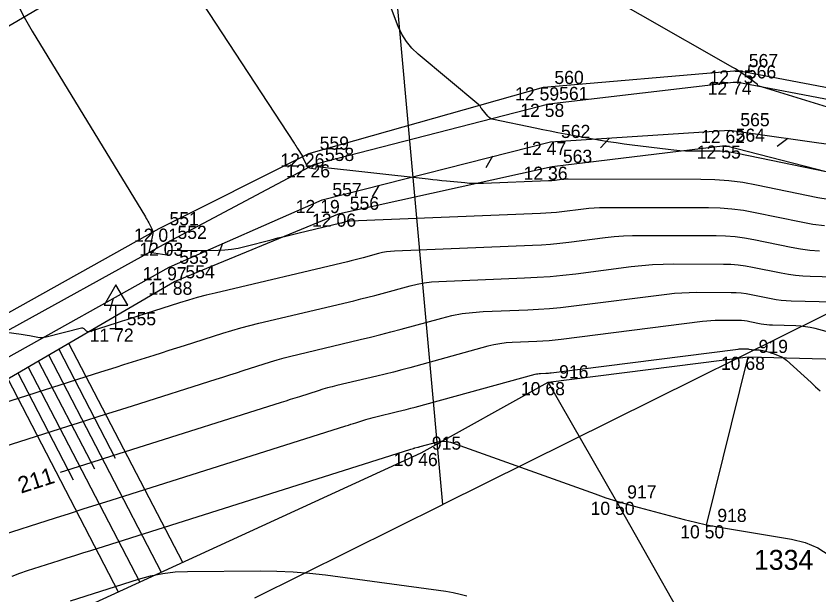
# Model space of a CAD drawing. Extents: x -711234 to -710007, y -1026313 to -1025448.
# Drawn here: x -710943.32 to -710926.22, y -1025878.2 to -1025865.86 of the extents above; entities that cross this region are included whole.
import ezdxf

# ---------------------------------------------------------------- set-up
doc = ezdxf.new("R2010")
doc.units = 0
for name, color, linetype in [('Ex_Contour Labels', 7, 'Continuous'), ('Ex_Major Contours', 7, 'Continuous'), ('Ex_Minor Contours', 7, 'Continuous'), ('Z_body', 7, 'Continuous'), ('Z_body_cisla', 7, 'Continuous'), ('Z_body_vysky_redukovane', 7, 'Continuous'), ('Z_dopravni_znacky', 7, 'Continuous'), ('Z_hrany_paty', 7, 'Continuous'), ('Z_katastr_cisla_pozemkova', 7, 'Continuous'), ('Z_katastr_hranice', 7, 'Continuous'), ('Z_komunikace', 7, 'Continuous'), ('Z_reklama', 7, 'Continuous'), ('Z_svodidla', 7, 'Continuous'), ('Z_svodidla_znacky', 7, 'Continuous'), ('Z_technicke_srafy', 7, 'Continuous'), ('Z_vdz12_plna', 7, 'Continuous'), ('Z_vdz25_plna', 7, 'Continuous'), ('Z_zelen_obvod', 7, 'Continuous')]:
    doc.layers.add(name, color=color, linetype=linetype)

# ---------------------------------------------------------------- blocks, each defined once
blk = doc.blocks.new('POINT_DISPLAY')
blk.add_line((0, 0), (0, 0))
blk = doc.blocks.new('Z529')
blk.add_line((0, 0), (0.2, 0.2))
blk = doc.blocks.new('Z527')
for p, q in [((0, 0.93), (-0.25, 0.5)), ((0.25, 0.5), (0, 0.93)), ((-0.25, 0.5), (0.25, 0.5)), ((0, 0), (0, 0.5)), ((-0.13, 0), (0.13, 0))]:
    blk.add_line(p, q)

msp = doc.modelspace()

# ---------------------------------------------------------------- linework, layer by layer
at = {"layer": 'Ex_Major Contours'}
for points in [[(-710943.304, -1025865.577), (-710943.144, -1025865.883), (-710942.972, -1025866.181), (-710940.563, -1025870.141), (-710940.544, -1025870.172), (-710940.527, -1025870.204), (-710940.509, -1025870.235), (-710940.493, -1025870.267), (-710940.428, -1025870.396), (-710940.414, -1025870.428), (-710940.407, -1025870.461), (-710940.405, -1025870.495), (-710940.41, -1025870.53), (-710940.48, -1025870.872), (-710940.481, -1025870.879), (-710940.48, -1025870.89), (-710940.48, -1025870.892), (-710940.479, -1025870.894), (-710940.478, -1025870.895), (-710940.476, -1025870.895), (-710940.108, -1025870.947), (-710940.098, -1025870.947), (-710940.09, -1025870.943), (-710940.085, -1025870.937), (-710940.083, -1025870.927), (-710940.078, -1025870.88), (-710940.076, -1025870.869), (-710940.071, -1025870.862), (-710940.063, -1025870.857), (-710940.052, -1025870.856), (-710939.015, -1025870.849), (-710938.87, -1025870.843), (-710938.727, -1025870.829), (-710938.585, -1025870.805), (-710938.443, -1025870.773), (-710937.881, -1025870.627), (-710937.74, -1025870.59), (-710937.6, -1025870.555), (-710937.459, -1025870.52), (-710937.317, -1025870.486), (-710936.397, -1025870.269), (-710936.381, -1025870.265), (-710936.365, -1025870.261), (-710936.349, -1025870.257), (-710936.333, -1025870.252), (-710936.269, -1025870.235), (-710936.252, -1025870.231), (-710936.236, -1025870.228), (-710936.22, -1025870.226), (-710936.203, -1025870.225), (-710932.147, -1025870.063), (-710932.032, -1025870.057), (-710931.918, -1025870.049), (-710931.803, -1025870.038), (-710931.689, -1025870.025), (-710931.233, -1025869.967), (-710931.118, -1025869.954), (-710931.004, -1025869.945), (-710930.889, -1025869.94), (-710930.774, -1025869.938), (-710928.567, -1025869.943), (-710928.317, -1025869.949), (-710928.068, -1025869.969), (-710927.821, -1025870), (-710927.575, -1025870.045), (-710926.592, -1025870.247), (-710926.346, -1025870.293), (-710926.098, -1025870.326)], [(-710925.775, -1025872.657), (-710926.299, -1025872.52), (-710926.399, -1025872.497), (-710926.501, -1025872.48), (-710926.603, -1025872.469), (-710926.706, -1025872.463), (-710927.206, -1025872.451), (-710927.267, -1025872.448), (-710927.327, -1025872.443), (-710927.387, -1025872.435), (-710927.447, -1025872.424), (-710927.685, -1025872.375), (-710927.744, -1025872.364), (-710927.804, -1025872.356), (-710927.865, -1025872.351), (-710927.925, -1025872.35), (-710928.338, -1025872.349), (-710928.427, -1025872.35), (-710928.516, -1025872.354), (-710928.604, -1025872.361), (-710928.693, -1025872.371), (-710931.705, -1025872.753), (-710931.835, -1025872.768), (-710931.965, -1025872.78), (-710932.096, -1025872.79), (-710932.227, -1025872.796), (-710932.75, -1025872.817), (-710932.88, -1025872.826), (-710933.01, -1025872.842), (-710933.138, -1025872.866), (-710933.265, -1025872.897), (-710934.928, -1025873.353), (-710935.103, -1025873.4), (-710935.278, -1025873.446), (-710935.454, -1025873.49), (-710935.63, -1025873.532), (-710936.485, -1025873.734), (-710936.585, -1025873.759), (-710936.685, -1025873.786), (-710936.785, -1025873.814), (-710936.884, -1025873.845), (-710937.278, -1025873.971), (-710937.377, -1025874.003), (-710937.476, -1025874.034), (-710937.574, -1025874.065), (-710937.673, -1025874.097), (-710940.861, -1025875.105), (-710941.283, -1025875.239), (-710941.705, -1025875.373), (-710942.128, -1025875.507), (-710942.377, -1025875.586)]]:
    msp.add_lwpolyline(points, dxfattribs=at)
at = {"layer": 'Ex_Minor Contours'}
for points in [[(-710926.017, -1025869.773), (-710926.241, -1025869.732), (-710927.547, -1025869.462), (-710927.84, -1025869.41), (-710928.134, -1025869.372), (-710928.43, -1025869.349), (-710928.728, -1025869.341), (-710931.556, -1025869.335), (-710931.591, -1025869.336), (-710931.626, -1025869.337), (-710931.661, -1025869.34), (-710931.696, -1025869.344), (-710931.836, -1025869.362), (-710931.87, -1025869.366), (-710931.905, -1025869.369), (-710931.94, -1025869.372), (-710931.975, -1025869.373), (-710933.364, -1025869.429), (-710933.463, -1025869.431), (-710933.561, -1025869.43), (-710933.659, -1025869.426), (-710933.757, -1025869.418), (-710934.149, -1025869.38), (-710934.247, -1025869.37), (-710934.345, -1025869.36), (-710934.442, -1025869.35), (-710934.54, -1025869.339), (-710936.92, -1025869.074), (-710936.926, -1025869.074), (-710936.93, -1025869.076), (-710936.933, -1025869.08), (-710936.934, -1025869.087), (-710936.936, -1025869.115), (-710936.937, -1025869.12), (-710936.94, -1025869.124), (-710936.945, -1025869.126), (-710936.951, -1025869.125), (-710937.057, -1025869.102), (-710937.076, -1025869.095), (-710937.092, -1025869.086), (-710937.105, -1025869.073), (-710937.116, -1025869.056), (-710937.21, -1025868.877), (-710937.211, -1025868.873), (-710937.211, -1025868.868), (-710937.209, -1025868.859), (-710937.208, -1025868.856), (-710937.208, -1025868.854), (-710937.209, -1025868.852), (-710937.21, -1025868.85), (-710937.316, -1025868.683), (-710937.334, -1025868.655), (-710937.353, -1025868.626), (-710937.371, -1025868.598), (-710937.389, -1025868.569), (-710940.187, -1025864.296)], [(-710924.744, -1025868.203), (-710927.51, -1025867.351), (-710927.513, -1025867.35), (-710927.516, -1025867.347), (-710927.518, -1025867.344), (-710927.519, -1025867.341), (-710927.523, -1025867.324), (-710927.524, -1025867.321), (-710927.526, -1025867.317), (-710927.529, -1025867.314), (-710927.532, -1025867.311), (-710927.836, -1025867.094), (-710927.889, -1025867.058), (-710927.942, -1025867.023), (-710927.996, -1025866.989), (-710928.051, -1025866.957), (-710931.98, -1025864.705)], [(-710926.064, -1025869.18), (-710927.956, -1025868.79), (-710928.077, -1025868.768), (-710928.198, -1025868.753), (-710928.32, -1025868.743), (-710928.443, -1025868.74), (-710928.935, -1025868.739), (-710929.058, -1025868.737), (-710929.181, -1025868.731), (-710929.303, -1025868.721), (-710929.425, -1025868.708), (-710930.197, -1025868.612), (-710930.366, -1025868.59), (-710930.534, -1025868.566), (-710930.703, -1025868.539), (-710930.871, -1025868.51), (-710931.62, -1025868.376), (-710931.78, -1025868.347), (-710931.94, -1025868.317), (-710932.1, -1025868.285), (-710932.26, -1025868.252), (-710933.145, -1025868.068), (-710933.18, -1025868.058), (-710933.211, -1025868.042), (-710933.24, -1025868.022), (-710933.266, -1025867.996), (-710933.399, -1025867.841), (-710933.405, -1025867.834), (-710933.41, -1025867.827), (-710933.415, -1025867.819), (-710933.419, -1025867.812), (-710933.435, -1025867.78), (-710933.44, -1025867.773), (-710933.445, -1025867.766), (-710933.451, -1025867.759), (-710933.457, -1025867.753), (-710934.754, -1025866.672), (-710934.889, -1025866.545), (-710935.004, -1025866.405), (-710935.099, -1025866.25), (-710935.176, -1025866.082), (-710935.443, -1025865.382)], [(-710926.204, -1025870.874), (-710926.406, -1025870.856), (-710926.606, -1025870.828), (-710926.806, -1025870.791), (-710927.602, -1025870.627), (-710927.802, -1025870.591), (-710928.002, -1025870.565), (-710928.204, -1025870.55), (-710928.407, -1025870.544), (-710929.992, -1025870.541), (-710930.187, -1025870.544), (-710930.381, -1025870.553), (-710930.575, -1025870.568), (-710930.769, -1025870.59), (-710931.542, -1025870.688), (-710931.736, -1025870.71), (-710931.93, -1025870.728), (-710932.124, -1025870.742), (-710932.319, -1025870.752), (-710935.259, -1025870.87), (-710935.344, -1025870.875), (-710935.429, -1025870.886), (-710935.513, -1025870.902), (-710935.596, -1025870.922), (-710935.927, -1025871.013), (-710936.01, -1025871.035), (-710936.093, -1025871.057), (-710936.177, -1025871.078), (-710936.26, -1025871.098), (-710939.077, -1025871.764), (-710939.268, -1025871.811), (-710939.457, -1025871.861), (-710939.646, -1025871.916), (-710939.833, -1025871.974), (-710940.747, -1025872.266), (-710940.851, -1025872.299), (-710940.956, -1025872.332), (-710941.06, -1025872.365), (-710941.164, -1025872.399), (-710941.758, -1025872.586), (-710941.774, -1025872.589), (-710941.789, -1025872.588), (-710941.803, -1025872.583), (-710941.817, -1025872.574), (-710941.867, -1025872.528), (-710941.881, -1025872.519), (-710941.895, -1025872.513), (-710941.91, -1025872.511), (-710941.926, -1025872.514), (-710942.677, -1025872.703), (-710942.721, -1025872.712), (-710942.766, -1025872.716), (-710942.81, -1025872.715), (-710942.854, -1025872.71), (-710943.033, -1025872.678), (-710943.078, -1025872.67), (-710943.123, -1025872.663), (-710943.167, -1025872.656), (-710943.212, -1025872.649), (-710943.523, -1025872.606)], [(-710945.008, -1025874.559), (-710941.67, -1025873.494), (-710941.509, -1025873.443), (-710941.347, -1025873.392), (-710941.186, -1025873.34), (-710941.024, -1025873.289), (-710940.378, -1025873.085), (-710940.217, -1025873.034), (-710940.055, -1025872.982), (-710939.894, -1025872.931), (-710939.732, -1025872.88), (-710938.915, -1025872.618), (-710938.725, -1025872.559), (-710938.533, -1025872.504), (-710938.34, -1025872.453), (-710938.147, -1025872.405), (-710936.123, -1025871.926), (-710935.972, -1025871.89), (-710935.822, -1025871.852), (-710935.672, -1025871.813), (-710935.522, -1025871.773), (-710934.923, -1025871.609), (-710934.773, -1025871.572), (-710934.622, -1025871.544), (-710934.469, -1025871.525), (-710934.314, -1025871.514), (-710932.49, -1025871.442), (-710932.216, -1025871.428), (-710931.942, -1025871.408), (-710931.669, -1025871.382), (-710931.396, -1025871.351), (-710930.213, -1025871.201), (-710929.986, -1025871.176), (-710929.759, -1025871.158), (-710929.532, -1025871.147), (-710929.304, -1025871.144), (-710928.246, -1025871.146), (-710928.091, -1025871.15), (-710927.936, -1025871.162), (-710927.783, -1025871.182), (-710927.63, -1025871.21), (-710927.019, -1025871.336), (-710926.866, -1025871.364), (-710926.713, -1025871.385), (-710926.558, -1025871.399), (-710926.403, -1025871.406), (-710925.122, -1025871.437)], [(-710945.8, -1025875.745), (-710942.216, -1025874.602), (-710941.871, -1025874.492), (-710941.526, -1025874.382), (-710941.181, -1025874.273), (-710940.836, -1025874.163), (-710939.054, -1025873.6), (-710938.91, -1025873.554), (-710938.765, -1025873.508), (-710938.621, -1025873.462), (-710938.477, -1025873.416), (-710937.899, -1025873.232), (-710937.755, -1025873.187), (-710937.609, -1025873.145), (-710937.463, -1025873.106), (-710937.316, -1025873.07), (-710935.986, -1025872.755), (-710935.768, -1025872.703), (-710935.55, -1025872.648), (-710935.333, -1025872.592), (-710935.116, -1025872.533), (-710934.251, -1025872.296), (-710934.033, -1025872.243), (-710933.814, -1025872.202), (-710933.593, -1025872.175), (-710933.37, -1025872.159), (-710932.419, -1025872.121), (-710932.186, -1025872.109), (-710931.954, -1025872.093), (-710931.722, -1025872.071), (-710931.49, -1025872.044), (-710929.453, -1025871.786), (-710929.295, -1025871.768), (-710929.138, -1025871.756), (-710928.979, -1025871.749), (-710928.821, -1025871.747), (-710928.086, -1025871.748), (-710927.978, -1025871.751), (-710927.87, -1025871.759), (-710927.764, -1025871.773), (-710927.657, -1025871.792), (-710927.233, -1025871.88), (-710927.127, -1025871.899), (-710927.02, -1025871.914), (-710926.912, -1025871.924), (-710926.804, -1025871.929), (-710925.914, -1025871.95)], [(-710943.771, -1025876.964), (-710942.475, -1025876.551), (-710942.18, -1025876.457), (-710941.885, -1025876.363), (-710941.589, -1025876.269), (-710941.294, -1025876.176), (-710936.292, -1025874.594), (-710936.239, -1025874.577), (-710936.186, -1025874.56), (-710936.133, -1025874.543), (-710936.08, -1025874.526), (-710935.868, -1025874.458), (-710935.815, -1025874.442), (-710935.762, -1025874.427), (-710935.708, -1025874.412), (-710935.654, -1025874.399), (-710935.195, -1025874.29), (-710935.1, -1025874.268), (-710935.006, -1025874.244), (-710934.912, -1025874.219), (-710934.818, -1025874.194), (-710932.261, -1025873.493), (-710932.233, -1025873.486), (-710932.205, -1025873.481), (-710932.177, -1025873.478), (-710932.148, -1025873.476), (-710932.034, -1025873.471), (-710932.005, -1025873.47), (-710931.977, -1025873.468), (-710931.948, -1025873.465), (-710931.92, -1025873.462), (-710927.933, -1025872.956), (-710927.913, -1025872.954), (-710927.894, -1025872.952), (-710927.875, -1025872.952), (-710927.855, -1025872.951), (-710927.765, -1025872.951), (-710927.752, -1025872.952), (-710927.738, -1025872.953), (-710927.725, -1025872.955), (-710927.712, -1025872.957), (-710927.66, -1025872.968), (-710927.647, -1025872.97), (-710927.634, -1025872.972), (-710927.621, -1025872.973), (-710927.608, -1025872.974), (-710927.498, -1025872.976), (-710927.476, -1025872.978), (-710927.453, -1025872.98), (-710927.431, -1025872.984), (-710927.409, -1025872.989), (-710927.294, -1025873.019), (-710927.268, -1025873.026), (-710927.242, -1025873.034), (-710927.216, -1025873.043), (-710927.191, -1025873.052), (-710927.03, -1025873.114), (-710926.995, -1025873.13), (-710926.963, -1025873.148), (-710926.932, -1025873.169), (-710926.903, -1025873.193), (-710926.381, -1025873.67), (-710926.286, -1025873.758), (-710926.192, -1025873.849)], [(-710943.399, -1025877.797), (-710943.237, -1025877.731), (-710943.071, -1025877.674), (-710942.399, -1025877.46), (-710942.231, -1025877.406), (-710942.064, -1025877.353), (-710941.896, -1025877.3), (-710941.728, -1025877.247), (-710934.911, -1025875.091), (-710934.882, -1025875.081), (-710934.853, -1025875.072), (-710934.845, -1025875.07), (-710934.838, -1025875.067), (-710934.83, -1025875.065), (-710934.823, -1025875.064), (-710934.76, -1025875.049), (-710934.747, -1025875.046), (-710934.734, -1025875.042), (-710934.721, -1025875.039), (-710934.708, -1025875.035), (-710934.331, -1025874.932), (-710934.264, -1025874.919), (-710934.198, -1025874.916), (-710934.132, -1025874.924), (-710934.066, -1025874.942), (-710930.985, -1025876.044), (-710930.752, -1025876.124), (-710930.517, -1025876.2), (-710930.28, -1025876.27), (-710930.042, -1025876.335), (-710929.088, -1025876.585), (-710928.848, -1025876.645), (-710928.608, -1025876.699), (-710928.366, -1025876.747), (-710928.123, -1025876.79), (-710926.797, -1025877.006), (-710926.507, -1025877.077), (-710926.24, -1025877.192), (-710925.996, -1025877.35)], [(-710942.161, -1025878.317), (-710940.711, -1025877.859), (-710940.454, -1025877.788), (-710940.194, -1025877.737), (-710939.931, -1025877.705), (-710939.665, -1025877.693), (-710938.11, -1025877.682), (-710937.762, -1025877.686), (-710937.415, -1025877.702), (-710937.069, -1025877.73), (-710936.723, -1025877.77), (-710934.16, -1025878.118), (-710934.009, -1025878.143), (-710933.861, -1025878.175), (-710933.715, -1025878.216)]]:
    msp.add_lwpolyline(points, dxfattribs=at)
at = {"layer": 'Z_hrany_paty'}
for p, q in [((-710931.9, -1025869.07), (-710928.21, -1025868.62)), ((-710928.21, -1025868.62), (-710925.5, -1025869.32)), ((-710936.43, -1025870.07), (-710931.9, -1025869.07)), ((-710939.94, -1025871.52), (-710936.43, -1025870.07)), ((-710946.49, -1025875.33), (-710939.94, -1025871.52)), ((-710931.98, -1025873.66), (-710927.72, -1025873.12)), ((-710927.72, -1025873.12), (-710918.26, -1025873.39)), ((-710934.69, -1025875.17), (-710931.98, -1025873.66)), ((-710942.3, -1025878.66), (-710934.69, -1025875.17))]:
    msp.add_line(p, q, dxfattribs=at)
at = {"layer": 'Z_katastr_hranice'}
for p, q in [((-710934.23, -1025876.27), (-710937.26, -1025842.82)), ((-710938.23, -1025878.26), (-710934.23, -1025876.27))]:
    msp.add_line(p, q, dxfattribs=at)
msp.add_lwpolyline([(-710916.27, -1025887.83), (-710912.66, -1025887.06), (-710913.91, -1025880.81), (-710915.91, -1025876.29), (-710917.86, -1025873.92), (-710922.55, -1025870.47), (-710934.23, -1025876.27)], dxfattribs=at)
at = {"layer": 'Z_komunikace'}
for p, q in [((-710931.97, -1025867.73), (-710927.98, -1025867.26)), ((-710927.98, -1025867.26), (-710924.28, -1025867.97)), ((-710936.96, -1025869.02), (-710931.97, -1025867.73)), ((-710940.11, -1025870.69), (-710936.96, -1025869.02)), ((-710947.02, -1025874.51), (-710940.11, -1025870.69))]:
    msp.add_line(p, q, dxfattribs=at)
at = {"layer": 'Z_reklama'}
msp.add_line((-710928.61, -1025876.71), (-710927.72, -1025873.12), dxfattribs=at)
at = {"layer": 'Z_svodidla'}
for p, q in [((-710931.93, -1025868.54), (-710928.12, -1025868.29)), ((-710928.12, -1025868.29), (-710925.49, -1025868.67)), ((-710936.8, -1025869.78), (-710931.93, -1025868.54)), ((-710940.06, -1025871.21), (-710936.8, -1025869.78)), ((-710946.7, -1025874.93), (-710940.06, -1025871.21))]:
    msp.add_line(p, q, dxfattribs=at)
at = {"layer": 'Z_technicke_srafy'}
for p, q in [((-710942.2, -1025872.83), (-710939.77, -1025877.5)), ((-710942.41, -1025872.96), (-710941.21, -1025875.28)), ((-710942.85, -1025873.21), (-710941.65, -1025875.51)), ((-710942.63, -1025873.08), (-710940.23, -1025877.71)), ((-710943.06, -1025873.34), (-710940.68, -1025877.92)), ((-710943.28, -1025873.46), (-710942.1, -1025875.74)), ((-710943.49, -1025873.59), (-710941.14, -1025878.13))]:
    msp.add_line(p, q, dxfattribs=at)
at = {"layer": 'Z_vdz12_plna'}
msp.add_line((-710950.35, -1025870.14), (-710942.53, -1025865.51), dxfattribs=at)
at = {"layer": 'Z_vdz25_plna'}
for p, q in [((-710932.08, -1025867.38), (-710927.94, -1025867.02)), ((-710927.94, -1025867.02), (-710924.34, -1025867.71)), ((-710937.08, -1025868.79), (-710932.08, -1025867.38)), ((-710940.27, -1025870.39), (-710937.08, -1025868.79)), ((-710947.16, -1025874.23), (-710940.27, -1025870.39))]:
    msp.add_line(p, q, dxfattribs=at)
at = {"layer": 'Z_zelen_obvod'}
for p, q in [((-710930.52, -1025876.21), (-710931.98, -1025873.66)), ((-710927.84, -1025880.94), (-710930.52, -1025876.21))]:
    msp.add_line(p, q, dxfattribs=at)

# ---------------------------------------------------------------- block references
at = {"layer": 'Z_body'}
for p in [(-710927.94, -1025867.02), (-710932.08, -1025867.38), (-710927.98, -1025867.26), (-710931.97, -1025867.73), (-710928.12, -1025868.29), (-710931.93, -1025868.54), (-710928.21, -1025868.62), (-710937.08, -1025868.79), (-710936.96, -1025869.02), (-710931.9, -1025869.07), (-710936.8, -1025869.78), (-710936.43, -1025870.07), (-710940.27, -1025870.39), (-710940.11, -1025870.69), (-710940.06, -1025871.21), (-710939.94, -1025871.52), (-710941.19, -1025872.52), (-710927.72, -1025873.12), (-710931.98, -1025873.66), (-710934.69, -1025875.17), (-710930.52, -1025876.21), (-710928.61, -1025876.71)]:
    msp.add_blockref('POINT_DISPLAY', p, dxfattribs=at)
at = {"layer": 'Z_dopravni_znacky'}
msp.add_blockref('Z527', (-710941.19, -1025872.52), dxfattribs=at)
at = {"layer": 'Z_svodidla_znacky'}
for p, rotation in [((-710930.68, -1025868.46), -176.2), ((-710926.88, -1025868.47), 171.8), ((-710933.17, -1025868.85), -165.70000000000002), ((-710935.59, -1025869.47), -165.70000000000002), ((-710938.92, -1025870.71), -156.30000000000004), ((-710941.25, -1025871.88), -150.7)]:
    msp.add_blockref('Z529', p, dxfattribs=dict(at, rotation=rotation))

# ---------------------------------------------------------------- texts
at = {"layer": 'Ex_Contour Labels'}
msp.add_text('211', height=0.35, rotation=17.6841, dxfattribs=at).set_placement((-710943.213, -1025876.037))
at = {"layer": 'Z_body_cisla'}
for s, p in [('567', (-710927.71, -1025866.95)), ('560', (-710931.85, -1025867.31)), ('566', (-710927.75, -1025867.19)), ('561', (-710931.75, -1025867.65)), ('565', (-710927.89, -1025868.21)), ('562', (-710931.71, -1025868.46)), ('564', (-710927.99, -1025868.54)), ('559', (-710936.85, -1025868.71)), ('558', (-710936.74, -1025868.95)), ('563', (-710931.67, -1025868.99)), ('557', (-710936.58, -1025869.7)), ('556', (-710936.21, -1025869.99)), ('551', (-710940.05, -1025870.32)), ('552', (-710939.88, -1025870.61)), ('553', (-710939.84, -1025871.14)), ('554', (-710939.71, -1025871.45)), ('555', (-710940.96, -1025872.45)), ('919', (-710927.5, -1025873.04)), ('916', (-710931.75, -1025873.58)), ('915', (-710934.46, -1025875.1)), ('917', (-710930.3, -1025876.14)), ('918', (-710928.38, -1025876.64))]:
    msp.add_text(s, height=0.28, dxfattribs=at).set_placement(p)
at = {"layer": 'Z_body_vysky_redukovane'}
for s, p in [('12 75', (-710928.547, -1025867.3)), ('12 59', (-710932.687, -1025867.66)), ('12 74', (-710928.587, -1025867.54)), ('12 58', (-710932.577, -1025868.01)), ('12 62', (-710928.727, -1025868.57)), ('12 47', (-710932.537, -1025868.82)), ('12 55', (-710928.817, -1025868.9)), ('12 26', (-710937.687, -1025869.07)), ('12 26', (-710937.567, -1025869.3)), ('12 36', (-710932.507, -1025869.35)), ('12 19', (-710937.36, -1025870.06)), ('12 06', (-710937.013, -1025870.35)), ('12 01', (-710940.807, -1025870.67)), ('12 03', (-710940.693, -1025870.97)), ('11 97', (-710940.62, -1025871.49)), ('11 88', (-710940.5, -1025871.8)), ('11 72', (-710941.75, -1025872.8)), ('10 68', (-710928.303, -1025873.4)), ('10 68', (-710932.563, -1025873.94)), ('10 46', (-710935.273, -1025875.45)), ('10 50', (-710931.08, -1025876.49)), ('10 50', (-710929.17, -1025876.99))]:
    msp.add_text(s, height=0.28, dxfattribs=at).set_placement(p)
at = {"layer": 'Z_katastr_cisla_pozemkova'}
msp.add_text('1334', height=0.425, dxfattribs=at).set_placement((-710927.6, -1025877.66))

doc.saveas('drawing.dxf')
